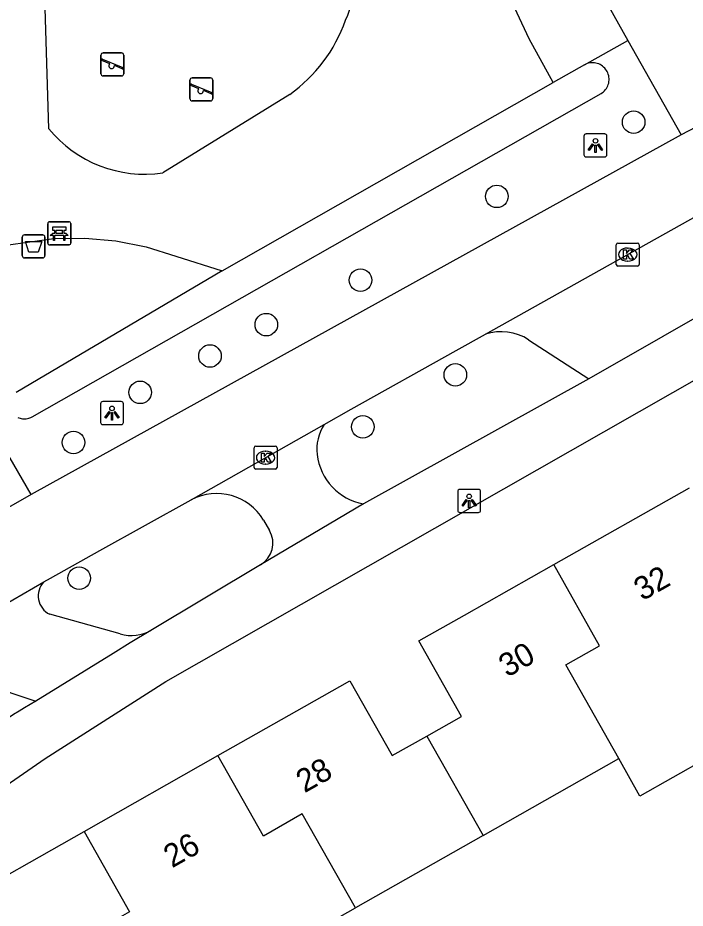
# Model space of a CAD drawing. Extents: x 158474 to 159560, y 388525 to 389605.
# Drawn here: x 159328.63 to 159357.6, y 389200.41 to 389239.04 of the extents above; entities that cross this region are included whole.
import ezdxf

# ---------------------------------------------------------------- set-up
doc = ezdxf.new("R2010")
doc.units = 0
for name, color, linetype in [('IMGEO_Afvalbak', 7, 'Continuous'), ('IMGEO_Bank', 7, 'Continuous'), ('IMGEO_Boom', 7, 'Continuous'), ('IMGEO_Fietspad_gesloten', 7, 'Continuous'), ('IMGEO_Fietspad_open', 7, 'Continuous'), ('IMGEO_Groenvoorziening', 7, 'Continuous'), ('IMGEO_Kolk', 7, 'Continuous'), ('IMGEO_Lichtpunt', 7, 'Continuous'), ('IMGEO_Pand', 7, 'Continuous'), ('IMGEO_Pand_nummerreeks', 7, 'Continuous'), ('IMGEO_Parkeervlak_open', 7, 'Continuous'), ('IMGEO_Speelvoorziening', 7, 'Continuous'), ('IMGEO_Voetpad_halfverhard', 7, 'Continuous'), ('IMGEO_Voetpad_open', 7, 'Continuous'), ('IMGEO_Waterloop', 7, 'Continuous')]:
    doc.layers.add(name, color=color, linetype=linetype)

msp = doc.modelspace()

# ---------------------------------------------------------------- linework, layer by layer
at = {"layer": 'IMGEO_Afvalbak'}
for p, q in [((159328.825, 389228.72), (159328.825, 389229.52)), ((159328.825, 389229.52), (159328.825, 389228.72)), ((159328.925, 389229.62), (159329.715, 389229.62)), ((159329.715, 389229.62), (159328.925, 389229.62)), ((159329.815, 389229.52), (159329.815, 389228.72)), ((159329.815, 389228.72), (159329.815, 389229.52)), ((159329.715, 389228.62), (159328.925, 389228.62)), ((159328.925, 389228.62), (159329.715, 389228.62))]:
    msp.add_line(p, q, dxfattribs=at)
msp.add_lwpolyline([(159328.968, 389229.334), (159329.672, 389229.334), (159329.523, 389228.864), (159329.117, 389228.864), (159328.968, 389229.334)], dxfattribs=at)
for centre, start, end in [((159328.925, 389229.52), 90, 180), ((159328.925, 389229.52), 90, 180), ((159329.715, 389229.52), 0, 90), ((159329.715, 389229.52), 360, 90), ((159328.925, 389228.72), 180, 270), ((159328.925, 389228.72), 180, 270), ((159329.715, 389228.72), 270, 0), ((159329.715, 389228.72), 270, 0)]:
    msp.add_arc(centre, 0.1, start, end, dxfattribs=at)
at = {"layer": 'IMGEO_Bank'}
for p, q in [((159329.935, 389229.265), (159329.935, 389230.106)), ((159329.935, 389230.106), (159329.935, 389229.265)), ((159330.01, 389230.19), (159330.851, 389230.19)), ((159330.851, 389230.19), (159330.01, 389230.19)), ((159330.935, 389230.115), (159330.935, 389229.274)), ((159330.935, 389229.274), (159330.935, 389230.115)), ((159330.244, 389229.696), (159330.244, 389229.802)), ((159330.288, 389229.802), (159330.288, 389229.696)), ((159330.576, 389229.808), (159330.294, 389229.808)), ((159330.294, 389229.69), (159330.576, 389229.69)), ((159330.582, 389229.696), (159330.582, 389229.802)), ((159330.626, 389229.802), (159330.626, 389229.696)), ((159330.632, 389229.588), (159330.239, 389229.588)), ((159330.86, 389229.19), (159330.019, 389229.19)), ((159330.019, 389229.19), (159330.86, 389229.19))]:
    msp.add_line(p, q, dxfattribs=at)
for points in [[(159330.182, 389229.588), (159330.04, 389229.588), (159330.152, 389229.69), (159330.238, 389229.69)], [(159330.238, 389229.808), (159330.152, 389229.808), (159330.152, 389229.969), (159330.715, 389229.969), (159330.715, 389229.808), (159330.632, 389229.808)], [(159330.632, 389229.69), (159330.715, 389229.69), (159330.827, 389229.588), (159330.688, 389229.588)], [(159330.232, 389229.581), (159330.232, 389229.374), (159330.189, 389229.374), (159330.189, 389229.581)], [(159330.682, 389229.581), (159330.682, 389229.374), (159330.638, 389229.374), (159330.638, 389229.581)]]:
    msp.add_lwpolyline(points, dxfattribs=at)
for centre, radius, start, end in [((159330.013, 389230.112), 0.0779, 92.4484, 184.2845), ((159330.013, 389230.112), 0.0779, 92.4484, 184.2845), ((159330.857, 389230.112), 0.0779, 2.4484, 94.2845), ((159330.857, 389230.112), 0.0779, 2.4484, 94.2845), ((159330.237, 389229.801), 0.00671, 2.8957, 87.1043), ((159330.237, 389229.697), 0.00671, 272.8957, 357.1043), ((159330.294, 389229.801), 0.00671, 92.8957, 177.1043), ((159330.294, 389229.697), 0.00671, 182.8957, 267.1043), ((159330.576, 389229.801), 0.00671, 2.8957, 87.1043), ((159330.576, 389229.697), 0.00671, 272.8957, 357.1043), ((159330.633, 389229.801), 0.00671, 92.8957, 177.1043), ((159330.633, 389229.697), 0.00671, 182.8957, 267.1043), ((159330.182, 389229.581), 0.00671, 2.8957, 87.1043), ((159330.239, 389229.581), 0.00671, 92.8957, 177.1043), ((159330.631, 389229.581), 0.00671, 2.8957, 87.1043), ((159330.688, 389229.581), 0.00671, 92.8957, 177.1043), ((159330.013, 389229.268), 0.0779, 182.4484, 274.2845), ((159330.013, 389229.268), 0.0779, 182.4484, 274.2845), ((159330.857, 389229.268), 0.0779, 272.4484, 4.2845), ((159330.857, 389229.268), 0.0779, 272.4484, 4.2845)]:
    msp.add_arc(centre, radius, start, end, dxfattribs=at)
at = {"layer": 'IMGEO_Boom'}
for centre in [(159355.366, 389234.511), (159349.426, 389231.291), (159343.514, 389227.653), (159339.421, 389225.726), (159336.977, 389224.367), (159347.627, 389223.552), (159333.95, 389222.789), (159343.612, 389221.295), (159331.053, 389220.614), (159331.3, 389214.725)]:
    msp.add_circle(centre, 0.489, dxfattribs=at)
at = {"layer": 'IMGEO_Fietspad_gesloten'}
for points in [[(159360.609, 389235.623), (159357.424, 389233.966)], [(159357.424, 389233.966), (159329.213, 389218.359)], [(159348.934, 389225.317), (159360.615, 389231.845)], [(159341.926, 389221.395), (159343.109, 389222.065), (159347.667, 389224.609), (159348.934, 389225.317)], [(159336.165, 389218.129), (159341.926, 389221.395)], [(159329.213, 389218.359), (159327.815, 389217.564)], [(159329.765, 389214.567), (159330.053, 389214.734), (159332.198, 389215.926), (159336.165, 389218.129)], [(159323.153, 389210.776), (159324.77, 389211.686), (159326.76, 389212.836), (159328.415, 389213.786), (159329.765, 389214.567)]]:
    msp.add_lwpolyline(points, dxfattribs=at)
at = {"layer": 'IMGEO_Fietspad_open'}
for points in [[(159345.353, 389255.475), (159348.424, 389250), (159355.121, 389238.06)], [(159355.121, 389238.06), (159357.424, 389233.966)]]:
    msp.add_lwpolyline(points, dxfattribs=at)
at = {"layer": 'IMGEO_Groenvoorziening'}
for points in [[(159351.88, 389236.231), (159350.825, 389238.12), (159346.986, 389246.37), (159344.509, 389250), (159343.902, 389250.889), (159338.695, 389250.938), (159338.975, 389253.232)], [(159329.978, 389234.226), (159329.689, 389243.752)], [(159353.235, 389237.001), (159355.121, 389238.06)], [(159340.436, 389235.716), (159334.928, 389232.308)], [(159325.886, 389228.708), (159328.327, 389229.199), (159330.195, 389229.463), (159331.542, 389229.483), (159332.884, 389229.361), (159334.206, 389229.101), (159335.493, 389228.703), (159337.511, 389228.059)]]:
    msp.add_lwpolyline(points, dxfattribs=at)
for centre, radius, start, end in [((159337.194, 389241.505), 6.222, 335.5487, 10.6445), ((159336.587, 389241.137), 6.648, 305.3763, 340.6048), ((159334.144, 389237.631), 5.38, 219.2602, 278.3796)]:
    msp.add_arc(centre, radius, start, end, dxfattribs=at)
at = {"layer": 'IMGEO_Kolk'}
for p, q in [((159354.61, 389228.341), (159354.61, 389229.193)), ((159354.685, 389229.267), (159355.537, 389229.267)), ((159355.098, 389229.047), (159355.123, 389229.047)), ((159355.611, 389229.193), (159355.611, 389228.341)), ((159355.537, 389228.267), (159354.685, 389228.267)), ((159355.121, 389228.487), (159355.096, 389228.487)), ((159338.964, 389220.456), (159339.816, 389220.456)), ((159338.889, 389219.53), (159338.889, 389220.382)), ((159339.377, 389220.236), (159339.402, 389220.236)), ((159339.89, 389220.382), (159339.89, 389219.53)), ((159339.4, 389219.676), (159339.375, 389219.676)), ((159339.816, 389219.456), (159338.964, 389219.456))]:
    msp.add_line(p, q, dxfattribs=at)
for points in [[(159354.61, 389228.341), (159354.61, 389229.193)], [(159354.685, 389229.267), (159355.537, 389229.267)], [(159354.931, 389228.967), (159355.054, 389228.967), (159355.054, 389228.816), (159355.184, 389228.967), (159355.348, 389228.967), (159355.202, 389228.816), (159355.355, 389228.567), (159355.203, 389228.567), (159355.118, 389228.731), (159355.054, 389228.664), (159355.054, 389228.567), (159354.931, 389228.567), (159354.931, 389228.967)], [(159355.611, 389229.193), (159355.611, 389228.341)], [(159355.537, 389228.267), (159354.685, 389228.267)], [(159338.964, 389220.456), (159339.816, 389220.456)], [(159338.889, 389219.53), (159338.889, 389220.382)], [(159339.21, 389220.156), (159339.333, 389220.156), (159339.333, 389220.005), (159339.463, 389220.156), (159339.627, 389220.156), (159339.481, 389220.005), (159339.634, 389219.756), (159339.482, 389219.756), (159339.397, 389219.92), (159339.333, 389219.853), (159339.333, 389219.756), (159339.21, 389219.756), (159339.21, 389220.156)], [(159339.89, 389220.382), (159339.89, 389219.53)], [(159339.816, 389219.456), (159338.964, 389219.456)]]:
    msp.add_lwpolyline(points, dxfattribs=at)
for centre, start, end in [((159354.687, 389229.191), 91.552, 178.448), ((159354.687, 389229.191), 91.552, 178.448), ((159355.535, 389229.191), 1.552, 88.448), ((159355.535, 389229.191), 1.552, 88.448), ((159354.687, 389228.343), 181.552, 268.448), ((159354.687, 389228.343), 181.552, 268.448), ((159355.535, 389228.343), 271.552, 358.448), ((159355.535, 389228.343), 271.552, 358.448), ((159338.966, 389220.38), 91.552, 178.448), ((159338.966, 389220.38), 91.552, 178.448), ((159339.814, 389220.38), 1.552, 88.448), ((159339.814, 389220.38), 1.552, 88.448), ((159338.966, 389219.532), 181.552, 268.448), ((159338.966, 389219.532), 181.552, 268.448), ((159339.814, 389219.532), 271.552, 358.448), ((159339.814, 389219.532), 271.552, 358.448)]:
    msp.add_arc(centre, 0.0765, start, end, dxfattribs=at)
for centre, major_axis, ratio, start_param, end_param in [((159355.097, 389228.767), (-0.387, 0.002), 0.722429, 4.712389, 7.853982), ((159355.122, 389228.767), (-0.39, 0.002), 0.717154, 1.570796, 4.712389), ((159339.376, 389219.956), (-0.387, 0.002), 0.722429, 4.712389, 7.853982), ((159339.401, 389219.956), (-0.39, 0.002), 0.717154, 1.570796, 4.712389)]:
    msp.add_ellipse(centre, major_axis=major_axis, ratio=ratio, start_param=start_param, end_param=end_param, dxfattribs=at)
at = {"layer": 'IMGEO_Lichtpunt'}
for p, q in [((159354.112, 389233.998), (159353.304, 389233.998)), ((159354.112, 389233.998), (159353.304, 389233.998)), ((159353.21, 389233.903), (159353.21, 389233.096)), ((159353.21, 389233.903), (159353.21, 389233.096)), ((159354.206, 389233.096), (159354.206, 389233.903)), ((159354.206, 389233.096), (159354.206, 389233.903)), ((159353.304, 389233.002), (159354.112, 389233.002)), ((159353.304, 389233.002), (159354.112, 389233.002)), ((159333.128, 389222.389), (159332.32, 389222.389)), ((159333.128, 389222.389), (159332.32, 389222.389)), ((159332.226, 389222.294), (159332.226, 389221.487)), ((159332.226, 389222.294), (159332.226, 389221.487)), ((159333.222, 389221.487), (159333.222, 389222.294)), ((159333.222, 389221.487), (159333.222, 389222.294)), ((159332.32, 389221.393), (159333.128, 389221.393)), ((159332.32, 389221.393), (159333.128, 389221.393)), ((159348.631, 389218.576), (159347.823, 389218.576)), ((159348.631, 389218.576), (159347.823, 389218.576)), ((159347.729, 389218.481), (159347.729, 389217.674)), ((159347.729, 389218.481), (159347.729, 389217.674)), ((159348.725, 389217.674), (159348.725, 389218.481)), ((159348.725, 389217.674), (159348.725, 389218.481)), ((159347.823, 389217.58), (159348.631, 389217.58)), ((159347.823, 389217.58), (159348.631, 389217.58))]:
    msp.add_line(p, q, dxfattribs=at)
for points in [[(159353.584, 389233.567), (159353.623, 389233.539), (159353.435, 389233.277), (159353.397, 389233.304), (159353.584, 389233.567)], [(159353.796, 389233.539), (159353.834, 389233.566), (159354.021, 389233.304), (159353.982, 389233.276), (159353.796, 389233.539)], [(159353.686, 389233.519), (159353.733, 389233.519), (159353.733, 389233.197), (159353.686, 389233.197), (159353.686, 389233.519)], [(159332.6, 389221.958), (159332.639, 389221.93), (159332.451, 389221.668), (159332.413, 389221.695), (159332.6, 389221.958)], [(159332.702, 389221.91), (159332.749, 389221.91), (159332.749, 389221.588), (159332.702, 389221.588), (159332.702, 389221.91)], [(159332.812, 389221.93), (159332.85, 389221.957), (159333.037, 389221.695), (159332.998, 389221.667), (159332.812, 389221.93)], [(159348.103, 389218.145), (159348.142, 389218.117), (159347.954, 389217.855), (159347.916, 389217.882), (159348.103, 389218.145)], [(159348.315, 389218.117), (159348.353, 389218.144), (159348.54, 389217.882), (159348.501, 389217.854), (159348.315, 389218.117)], [(159348.205, 389218.097), (159348.252, 389218.097), (159348.252, 389217.775), (159348.205, 389217.775), (159348.205, 389218.097)]]:
    msp.add_lwpolyline(points, dxfattribs=at)
for centre in [(159353.709, 389233.701), (159332.725, 389222.092), (159348.228, 389218.279)]:
    msp.add_circle(centre, 0.0994, dxfattribs=at)
for centre, start, end in [((159353.304, 389233.903), 90, 180), ((159353.304, 389233.903), 90, 180), ((159354.112, 389233.903), 0, 90), ((159354.112, 389233.903), 0, 90), ((159353.304, 389233.096), 180, 270), ((159353.304, 389233.096), 180, 270), ((159354.112, 389233.096), 270, 0), ((159354.112, 389233.096), 270, 360), ((159332.32, 389222.294), 90, 180), ((159332.32, 389222.294), 90, 180), ((159333.128, 389222.294), 0, 90), ((159333.128, 389222.294), 0, 90), ((159332.32, 389221.487), 180, 270), ((159332.32, 389221.487), 180, 270), ((159333.128, 389221.487), 270, 0), ((159333.128, 389221.487), 270, 360), ((159347.823, 389218.481), 90, 180), ((159347.823, 389218.481), 90, 180), ((159348.631, 389218.481), 0, 90), ((159348.631, 389218.481), 0, 90), ((159347.823, 389217.674), 180, 270), ((159347.823, 389217.674), 180, 270), ((159348.631, 389217.674), 270, 0), ((159348.631, 389217.674), 270, 360)]:
    msp.add_arc(centre, 0.0946, start, end, dxfattribs=at)
at = {"layer": 'IMGEO_Pand'}
for points in [[(159351.898, 389215.314), (159357.784, 389218.645)], [(159346.387, 389207.879), (159347.895, 389208.732), (159346.045, 389212.002), (159348.019, 389213.119), (159351.898, 389215.314)], [(159354.722, 389206.898), (159352.419, 389210.966), (159353.888, 389211.797), (159351.898, 389215.314)], [(159337.318, 389207.028), (159341.073, 389209.152), (159343.046, 389210.269), (159344.881, 389207.027), (159346.387, 389207.879)], [(159361.364, 389208.514), (159355.64, 389205.275), (159354.722, 389206.898)], [(159346.387, 389207.879), (159348.828, 389203.562)], [(159331.513, 389203.743), (159337.318, 389207.028)], [(159343.287, 389200.427), (159340.984, 389204.496), (159339.293, 389203.539), (159337.318, 389207.028)], [(159348.828, 389203.562), (159354.722, 389206.898)], [(159325.781, 389200.5), (159331.513, 389203.743)], [(159331.513, 389203.743), (159333.487, 389200.254), (159331.857, 389199.332), (159334.16, 389195.262)], [(159348.828, 389203.562), (159343.287, 389200.427)], [(159334.16, 389195.262), (159343.287, 389200.427)]]:
    msp.add_lwpolyline(points, dxfattribs=at)
at = {"layer": 'IMGEO_Parkeervlak_open'}
for points in [[(159350.809, 389225.074), (159353.423, 389223.381)], [(159339.302, 389217.25), (159339.563, 389216.792)], [(159333.083, 389212.31), (159330.019, 389213.163)], [(159324.958, 389210.879), (159329.415, 389209.396)]]:
    msp.add_lwpolyline(points, dxfattribs=at)
for centre, radius, start, end in [((159349.601, 389223.111), 2.305, 58.4043, 106.8269), ((159343.653, 389220.313), 2.038, 147.929, 186.2423), ((159344.085, 389220.38), 2.475, 186.7035, 259.6332), ((159337.266, 389216.021), 2.378, 31.1104, 117.5835), ((159338.609, 389216.25), 1.097, 300.9429, 29.589), ((159330.4, 389213.957), 0.88, 136.1202, 244.3889), ((159333.574, 389213.939), 1.701, 253.242, 299.6837)]:
    msp.add_arc(centre, radius, start, end, dxfattribs=at)
at = {"layer": 'IMGEO_Speelvoorziening'}
for p, q in [((159332.344, 389237.515), (159333.134, 389237.515)), ((159333.134, 389237.515), (159332.344, 389237.515)), ((159332.244, 389236.615), (159332.244, 389237.415)), ((159332.244, 389237.415), (159332.244, 389236.615)), ((159332.627, 389237.043), (159332.288, 389237.18)), ((159332.313, 389237.24), (159333.189, 389236.887)), ((159333.234, 389237.415), (159333.234, 389236.615)), ((159333.234, 389236.615), (159333.234, 389237.415)), ((159333.165, 389236.827), (159332.825, 389236.964)), ((159333.134, 389236.515), (159332.344, 389236.515)), ((159332.344, 389236.515), (159333.134, 389236.515)), ((159336.108, 389235.533), (159336.108, 389236.333)), ((159336.108, 389236.333), (159336.108, 389235.533)), ((159336.208, 389236.433), (159336.998, 389236.433)), ((159336.998, 389236.433), (159336.208, 389236.433)), ((159337.098, 389236.333), (159337.098, 389235.533)), ((159337.098, 389235.533), (159337.098, 389236.333)), ((159336.491, 389235.961), (159336.152, 389236.098)), ((159336.177, 389236.158), (159337.053, 389235.805)), ((159337.029, 389235.745), (159336.689, 389235.882)), ((159336.998, 389235.433), (159336.208, 389235.433)), ((159336.208, 389235.433), (159336.998, 389235.433))]:
    msp.add_line(p, q, dxfattribs=at)
for centre, radius, start, end in [((159332.344, 389237.415), 0.1, 90, 180), ((159332.344, 389237.415), 0.1, 90, 180), ((159333.134, 389237.415), 0.1, 0, 90), ((159333.134, 389237.415), 0.1, 360, 90), ((159332.301, 389237.21), 0.0327, 68.078, 248.078), ((159332.706, 389236.953), 0.12, 130.9928, 5.1632), ((159333.177, 389236.857), 0.0327, 248.078, 68.078), ((159332.344, 389236.615), 0.1, 180, 270), ((159332.344, 389236.615), 0.1, 180, 270), ((159333.134, 389236.615), 0.1, 270, 0), ((159333.134, 389236.615), 0.1, 270, 0), ((159336.208, 389236.333), 0.1, 90, 180), ((159336.208, 389236.333), 0.1, 90, 180), ((159336.998, 389236.333), 0.1, 0, 90), ((159336.998, 389236.333), 0.1, 360, 90), ((159336.165, 389236.128), 0.0327, 68.078, 248.078), ((159336.57, 389235.871), 0.12, 130.9928, 5.1632), ((159336.208, 389235.533), 0.1, 180, 270), ((159336.208, 389235.533), 0.1, 180, 270), ((159336.998, 389235.533), 0.1, 270, 0), ((159336.998, 389235.533), 0.1, 270, 0), ((159337.041, 389235.775), 0.0327, 248.078, 68.078)]:
    msp.add_arc(centre, radius, start, end, dxfattribs=at)
at = {"layer": 'IMGEO_Voetpad_halfverhard'}
msp.add_lwpolyline([(159329.213, 389218.359), (159327.164, 389221.884)], dxfattribs=at)
at = {"layer": 'IMGEO_Voetpad_open'}
for points in [[(159317.294, 389198.026), (159323.504, 389202.542), (159329.824, 389206.904), (159335.064, 389210.249), (159367.296, 389228.61), (159367.908, 389227.622), (159371.94, 389229.991), (159373.113, 389227.895), (159375.831, 389229.356)], [(159362.955, 389228.825), (159353.423, 389223.381)], [(159353.423, 389223.381), (159343.64, 389217.945)], [(159343.64, 389217.945), (159339.173, 389215.309)], [(159339.173, 389215.309), (159334.416, 389212.461)], [(159334.416, 389212.461), (159333.508, 389211.918), (159332.771, 389211.464), (159329.415, 389209.396)]]:
    msp.add_lwpolyline(points, dxfattribs=at)
msp.add_arc((159391.443, 389106.659), 120.01, 121.12178, 125.43496, dxfattribs=at)
at = {"layer": 'IMGEO_Waterloop'}
for points in [[(159328.634, 389221.702), (159328.683, 389221.68), (159328.734, 389221.662), (159328.786, 389221.648), (159328.84, 389221.639), (159328.893, 389221.634), (159328.948, 389221.634), (159329.002, 389221.639), (159329.055, 389221.649), (159329.107, 389221.663), (159329.158, 389221.681), (159329.207, 389221.704), (159329.254, 389221.731), (159353.959, 389235.757), (159354.012, 389235.793), (159354.061, 389235.833), (159354.106, 389235.877), (159354.148, 389235.926), (159354.184, 389235.977), (159354.217, 389236.032), (159354.244, 389236.089), (159354.266, 389236.149), (159354.283, 389236.21), (159354.294, 389236.273), (159354.3, 389236.336), (159354.3, 389236.4), (159354.295, 389236.463), (159354.284, 389236.525), (159354.267, 389236.587), (159354.246, 389236.646), (159354.219, 389236.704), (159354.187, 389236.759), (159354.15, 389236.811), (159354.109, 389236.859), (159354.064, 389236.904), (159354.015, 389236.944), (159353.962, 389236.98), (159353.907, 389237.012), (159353.849, 389237.038), (159353.789, 389237.059), (159353.727, 389237.074), (159353.665, 389237.085), (159353.601, 389237.089), (159353.538, 389237.088), (159353.475, 389237.082), (159353.412, 389237.07), (159353.351, 389237.052), (159353.292, 389237.029), (159353.235, 389237.001)], [(159353.235, 389237.001), (159351.88, 389236.231)], [(159337.511, 389228.059), (159351.88, 389236.231)], [(159337.511, 389228.059), (159328.569, 389222.779)]]:
    msp.add_lwpolyline(points, dxfattribs=at)

# ---------------------------------------------------------------- texts
at = {"layer": 'IMGEO_Pand_nummerreeks'}
for s, p in [('32', (159355.743, 389213.721)), ('30', (159349.878, 389210.403)), ('28', (159341.08, 389205.389)), ('26', (159335.33, 389202.134))]:
    msp.add_text(s, height=1, rotation=29.5031, dxfattribs=at).set_placement(p)

doc.saveas('drawing.dxf')
